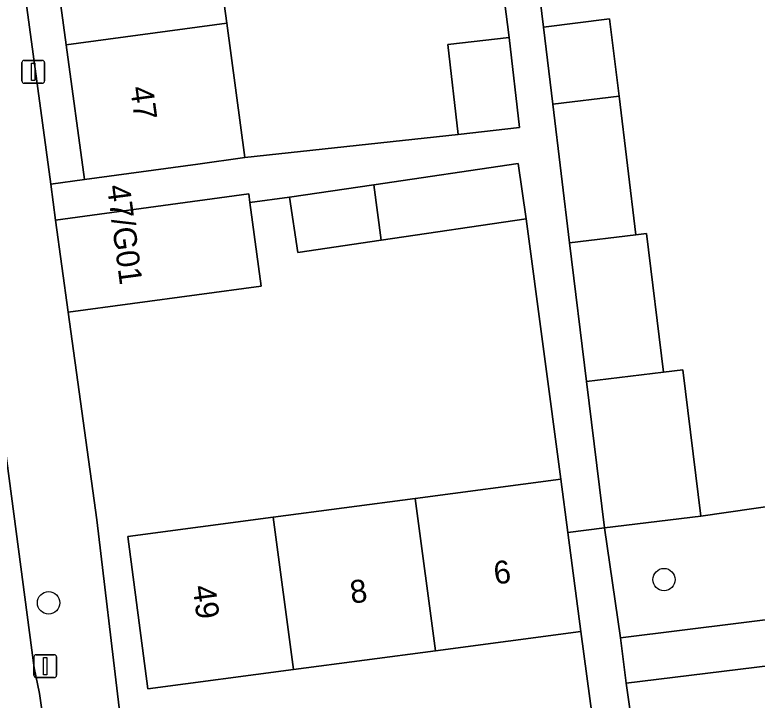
# Model space of a CAD drawing. Extents: x 159053 to 160042, y 380449 to 381423.
# Drawn here: x 159693.45 to 159725.87, y 381005.1 to 381035.01 of the extents above; entities that cross this region are included whole.
import ezdxf

# ---------------------------------------------------------------- set-up
doc = ezdxf.new("R2010")
doc.units = 0
for name, color, linetype in [('IMGEO_Boom', 7, 'Continuous'), ('IMGEO_Erf', 7, 'Continuous'), ('IMGEO_Groenvoorziening', 7, 'Continuous'), ('IMGEO_Lichtmast', 7, 'Continuous'), ('IMGEO_Muur', 7, 'Continuous'), ('IMGEO_Pand', 7, 'Continuous'), ('IMGEO_Pand_nummerreeks', 7, 'Continuous'), ('IMGEO_Rijbaan_lokaal_open', 7, 'Continuous'), ('IMGEO_Voetpad_open', 7, 'Continuous')]:
    doc.layers.add(name, color=color, linetype=linetype)

msp = doc.modelspace()

# ---------------------------------------------------------------- linework, layer by layer
at = {"layer": 'IMGEO_Boom'}
for centre in [(159721.802, 381010.358), (159694.924, 381009.346)]:
    msp.add_circle(centre, 0.489, dxfattribs=at)
at = {"layer": 'IMGEO_Erf'}
msp.add_lwpolyline([(159689.487, 381079.312), (159688.712, 381085.013), (159687.937, 381090.715), (159687.162, 381096.417), (159686.387, 381102.118), (159685.611, 381107.82), (159684.836, 381113.521), (159684.061, 381119.223), (159683.286, 381124.925), (159682.491, 381130.773), (159681.977, 381130.689), (159681.022, 381130.534), (159695.018, 381027.623), (159696.487, 381027.823), (159695.688, 381033.7), (159694.913, 381039.401), (159694.138, 381045.103), (159693.363, 381050.805), (159692.588, 381056.506), (159691.812, 381062.208), (159691.037, 381067.91), (159690.262, 381073.61)], close=True, dxfattribs=at)
for points in [[(159701.927, 381040.351), (159702.702, 381034.65), (159703.5, 381028.777), (159712.816, 381029.795), (159712.36, 381033.71), (159715.037, 381034.023), (159714.628, 381037.201)], [(159715.946, 381039.377), (159716.533, 381034.477), (159719.427, 381034.831), (159719.838, 381031.462), (159720.576, 381025.409), (159721.037, 381025.464), (159721.775, 381019.415), (159722.631, 381019.519), (159723.41, 381013.133), (159730.458, 381014.153), (159729.716, 381020.36), (159730.688, 381020.476), (159729.963, 381026.534), (159732.834, 381026.878), (159732.399, 381030.516), (159728.765, 381030.08), (159728.476, 381032.498), (159727.509, 381032.382), (159726.782, 381038.44)], [(159710.94, 381013.903), (159717.292, 381014.745), (159715.787, 381026.11), (159709.449, 381025.177), (159705.803, 381024.641), (159705.449, 381027.051), (159703.714, 381026.815), (159704.21, 381023.172), (159695.779, 381022.026), (159697.026, 381012.965), (159698.013, 381004.769), (159698.695, 381000.108)], [(159699.227, 380999.759), (159718.92, 381002.466), (159718.174, 381008.094), (159711.82, 381007.251), (159705.615, 381006.429), (159699.261, 381005.586), (159698.379, 381012.237), (159704.734, 381013.08), (159710.94, 381013.903)]]:
    msp.add_lwpolyline(points, dxfattribs=at)
at = {"layer": 'IMGEO_Groenvoorziening'}
for points in [[(159744.994, 381016.126), (159741.522, 381015.957), (159741.579, 381015.484), (159734.302, 381014.613), (159730.458, 381014.153), (159723.41, 381013.133), (159719.199, 381012.62), (159719.902, 381007.819), (159746.022, 381011.068)], [(159746.03, 381006.192), (159747.351, 381008.119), (159746.48, 381012.534), (159745.6, 381016.155), (159744.994, 381016.126), (159746.022, 381011.068), (159746.431, 381009.056), (159720.149, 381005.834), (159720.481, 381003.494), (159720.594, 381002.696)], [(159720.149, 381005.834), (159746.431, 381009.056), (159746.022, 381011.068), (159719.902, 381007.819)]]:
    msp.add_lwpolyline(points, close=True, dxfattribs=at)
at = {"layer": 'IMGEO_Lichtmast'}
for p, q in [((159693.856, 381033.025), (159694.646, 381033.025)), ((159694.646, 381033.025), (159693.856, 381033.025)), ((159693.756, 381032.125), (159693.756, 381032.925)), ((159693.756, 381032.925), (159693.756, 381032.125)), ((159694.746, 381032.925), (159694.746, 381032.125)), ((159694.746, 381032.125), (159694.746, 381032.925)), ((159694.646, 381032.025), (159693.856, 381032.025)), ((159693.856, 381032.025), (159694.646, 381032.025)), ((159694.38, 381007.083), (159695.17, 381007.083)), ((159695.17, 381007.083), (159694.38, 381007.083)), ((159694.28, 381006.183), (159694.28, 381006.983)), ((159694.28, 381006.983), (159694.28, 381006.183)), ((159695.27, 381006.983), (159695.27, 381006.183)), ((159695.27, 381006.183), (159695.27, 381006.983)), ((159695.17, 381006.083), (159694.38, 381006.083)), ((159694.38, 381006.083), (159695.17, 381006.083))]:
    msp.add_line(p, q, dxfattribs=at)
for points in [[(159694.176, 381032.9), (159694.326, 381032.9), (159694.326, 381032.15), (159694.176, 381032.15), (159694.176, 381032.9)], [(159694.7, 381006.958), (159694.85, 381006.958), (159694.85, 381006.208), (159694.7, 381006.208), (159694.7, 381006.958)]]:
    msp.add_lwpolyline(points, dxfattribs=at)
for centre, start, end in [((159693.856, 381032.925), 90, 180), ((159693.856, 381032.925), 90, 180), ((159694.646, 381032.925), 0, 90), ((159694.646, 381032.925), 360, 90), ((159693.856, 381032.125), 180, 270), ((159693.856, 381032.125), 180, 270), ((159694.646, 381032.125), 270, 0), ((159694.646, 381032.125), 270, 0), ((159694.38, 381006.983), 90, 180), ((159694.38, 381006.983), 90, 180), ((159695.17, 381006.983), 0, 90), ((159695.17, 381006.983), 360, 90), ((159694.38, 381006.183), 180, 270), ((159694.38, 381006.183), 180, 270), ((159695.17, 381006.183), 270, 0), ((159695.17, 381006.183), 270, 0)]:
    msp.add_arc(centre, 0.1, start, end, dxfattribs=at)
at = {"layer": 'IMGEO_Muur'}
msp.add_lwpolyline([(159695.779, 381022.026), (159697.026, 381012.965)], dxfattribs=at)
at = {"layer": 'IMGEO_Pand'}
for points in [[(159695.688, 381033.7), (159702.702, 381034.65), (159701.927, 381040.351), (159694.913, 381039.401)], [(159695.688, 381033.7), (159696.487, 381027.823), (159701.442, 381028.497), (159703.5, 381028.777), (159702.702, 381034.65)], [(159716.533, 381034.477), (159716.943, 381031.115), (159719.838, 381031.462), (159719.427, 381034.831)], [(159715.037, 381034.023), (159712.36, 381033.71), (159712.816, 381029.795), (159715.497, 381030.088)], [(159719.838, 381031.462), (159716.943, 381031.115), (159717.681, 381025.062), (159720.576, 381025.409)], [(159709.129, 381027.593), (159709.449, 381025.177), (159715.787, 381026.11), (159715.432, 381028.52)], [(159709.129, 381027.593), (159705.449, 381027.051), (159705.803, 381024.641), (159709.449, 381025.177)], [(159703.714, 381026.815), (159703.663, 381027.193), (159695.232, 381026.047), (159695.779, 381022.026), (159704.21, 381023.172)], [(159721.037, 381025.464), (159720.576, 381025.409), (159717.681, 381025.062), (159718.42, 381019.006), (159721.775, 381019.415)], [(159721.775, 381019.415), (159718.42, 381019.006), (159719.199, 381012.62), (159723.41, 381013.133), (159722.631, 381019.519)], [(159717.602, 381012.409), (159717.292, 381014.745), (159710.94, 381013.903), (159711.82, 381007.251), (159718.174, 381008.094)], [(159711.82, 381007.251), (159710.94, 381013.903), (159704.734, 381013.08), (159705.615, 381006.429)], [(159705.615, 381006.429), (159704.734, 381013.08), (159698.379, 381012.237), (159699.261, 381005.586)]]:
    msp.add_lwpolyline(points, close=True, dxfattribs=at)
at = {"layer": 'IMGEO_Rijbaan_lokaal_open'}
msp.add_lwpolyline([(159691.234, 381003.753), (159691.59, 381001.381), (159695.018, 381001.889), (159694.531, 381005.393), (159694.287, 381006.515), (159692.295, 381021.493), (159691.614, 381026.377), (159691.446, 381027.813), (159691.441, 381027.917), (159689.604, 381041.734), (159688.653, 381048.555), (159683.492, 381086.37), (159678.493, 381085.883), (159686.517, 381026.277), (159687.185, 381021.364), (159688.989, 381008.512), (159689.262, 381006.55)], dxfattribs=at)
at = {"layer": 'IMGEO_Voetpad_open'}
for points in [[(159698.695, 381000.108), (159698.013, 381004.769), (159697.026, 381012.965), (159695.779, 381022.026), (159695.232, 381026.047), (159695.018, 381027.623), (159681.022, 381130.534), (159681.977, 381130.689), (159681.617, 381136.128), (159679.007, 381177.38)], [(159714.628, 381037.201), (159715.037, 381034.023), (159715.497, 381030.088), (159712.816, 381029.795), (159703.5, 381028.777), (159701.442, 381028.497), (159696.487, 381027.823), (159695.018, 381027.623), (159695.232, 381026.047), (159703.663, 381027.193), (159703.714, 381026.815), (159705.449, 381027.051), (159709.129, 381027.593), (159715.432, 381028.52), (159715.787, 381026.11), (159717.292, 381014.745), (159717.602, 381012.409), (159719.199, 381012.62), (159718.42, 381019.006), (159717.681, 381025.062), (159716.943, 381031.115), (159716.533, 381034.477), (159715.946, 381039.377)], [(159691.441, 381027.917), (159691.446, 381027.813), (159691.614, 381026.377), (159692.295, 381021.493), (159694.287, 381006.515), (159694.531, 381005.393), (159695.018, 381001.889), (159695.182, 381000.652)], [(159750.039, 381006.726), (159746.03, 381006.192), (159720.594, 381002.696), (159720.481, 381003.494), (159720.149, 381005.834), (159719.902, 381007.819), (159719.199, 381012.62), (159717.602, 381012.409), (159718.174, 381008.094), (159718.92, 381002.466), (159699.227, 380999.759)]]:
    msp.add_lwpolyline(points, dxfattribs=at)

# ---------------------------------------------------------------- texts
at = {"layer": 'IMGEO_Pand_nummerreeks'}
for s, rotation, p in [('47', 277.7419, (159698.485, 381031.84)), ('47/G01', 277.4941, (159697.471, 381027.541)), ('6', 7.5516, (159714.429, 381010.14)), ('8', 7.5538, (159708.154, 381009.307)), ('49', 277.554, (159701.21, 381010.062))]:
    msp.add_text(s, height=1, rotation=rotation, dxfattribs=at).set_placement(p)

doc.saveas('drawing.dxf')
